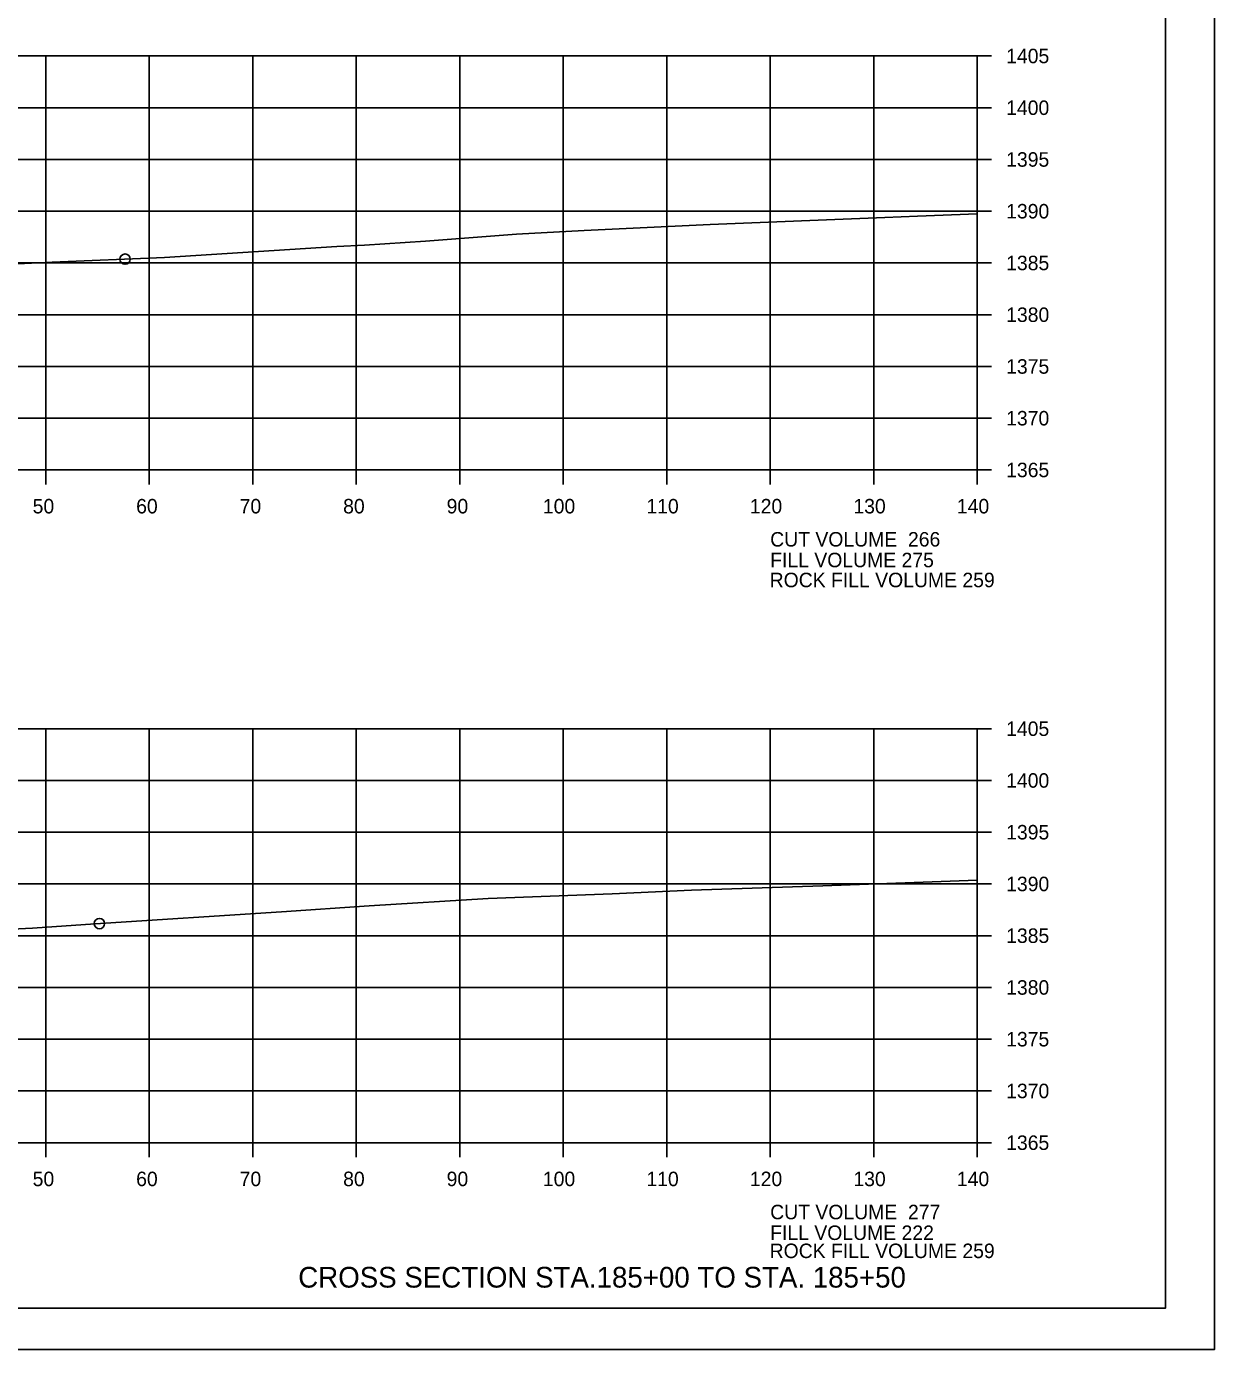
# Model space of a CAD drawing. Extents: x 1374311 to 1383814, y 384102 to 406278.
# Drawn here: x 1382688.2 to 1382803, y 398811.6 to 398939.4 of the extents above; entities that cross this region are included whole.
import ezdxf

# ---------------------------------------------------------------- set-up
doc = ezdxf.new("R2010")
doc.units = 0
for name, color, linetype in [('R_Axis', 7, 'Continuous'), ('R_Axis Annot', 7, 'Continuous'), ('R_Border', 7, 'Continuous'), ('R_Draft', 7, 'Continuous'), ('R_Exist Surface', 7, 'Continuous'), ('R_Fin Surface', 7, 'Continuous'), ('R_Grid', 7, 'Continuous'), ('R_No Plot', 7, 'Continuous')]:
    doc.layers.add(name, color=color, linetype=linetype)

msp = doc.modelspace()

# ---------------------------------------------------------------- linework, layer by layer
at = {"layer": 'R_Axis'}
for p, q in [((1382780.07, 398896.59), (1382780.07, 398936.59)), ((1382781.47, 398936.59), (1382780.07, 398936.59)), ((1382781.47, 398931.59), (1382780.07, 398931.59)), ((1382781.47, 398926.59), (1382780.07, 398926.59)), ((1382781.47, 398921.59), (1382780.07, 398921.59)), ((1382781.47, 398916.59), (1382780.07, 398916.59)), ((1382781.47, 398911.59), (1382780.07, 398911.59)), ((1382781.47, 398906.59), (1382780.07, 398906.59)), ((1382781.47, 398901.59), (1382780.07, 398901.59)), ((1382500.07, 398896.59), (1382780.07, 398896.59)), ((1382690.07, 398895.19), (1382690.07, 398896.59)), ((1382700.07, 398895.19), (1382700.07, 398896.59)), ((1382710.07, 398895.19), (1382710.07, 398896.59)), ((1382720.07, 398895.19), (1382720.07, 398896.59)), ((1382730.07, 398895.19), (1382730.07, 398896.59)), ((1382740.07, 398895.19), (1382740.07, 398896.59)), ((1382750.07, 398895.19), (1382750.07, 398896.59)), ((1382760.07, 398895.19), (1382760.07, 398896.59)), ((1382770.07, 398895.19), (1382770.07, 398896.59)), ((1382780.07, 398895.19), (1382780.07, 398896.59)), ((1382781.47, 398896.59), (1382780.07, 398896.59)), ((1382780.07, 398831.59), (1382780.07, 398871.59)), ((1382781.47, 398871.59), (1382780.07, 398871.59)), ((1382781.47, 398866.59), (1382780.07, 398866.59)), ((1382781.47, 398861.59), (1382780.07, 398861.59)), ((1382781.47, 398856.59), (1382780.07, 398856.59)), ((1382781.47, 398851.59), (1382780.07, 398851.59)), ((1382781.47, 398846.59), (1382780.07, 398846.59)), ((1382781.47, 398841.59), (1382780.07, 398841.59)), ((1382781.47, 398836.59), (1382780.07, 398836.59)), ((1382500.07, 398831.59), (1382780.07, 398831.59)), ((1382690.07, 398830.19), (1382690.07, 398831.59)), ((1382700.07, 398830.19), (1382700.07, 398831.59)), ((1382710.07, 398830.19), (1382710.07, 398831.59)), ((1382720.07, 398830.19), (1382720.07, 398831.59)), ((1382730.07, 398830.19), (1382730.07, 398831.59)), ((1382740.07, 398830.19), (1382740.07, 398831.59)), ((1382750.07, 398830.19), (1382750.07, 398831.59)), ((1382760.07, 398830.19), (1382760.07, 398831.59)), ((1382770.07, 398830.19), (1382770.07, 398831.59)), ((1382780.07, 398830.19), (1382780.07, 398831.59)), ((1382781.47, 398831.59), (1382780.07, 398831.59))]:
    msp.add_line(p, q, dxfattribs=at)
at = {"layer": 'R_Border'}
for q in [(1382798.25, 399021.05), (1382482.07, 398815.59)]:
    msp.add_line((1382798.25, 398815.59), q, dxfattribs=at)
at = {"layer": 'R_Exist Surface'}
for points in [[(1382677.34, 398916.02), (1382690.7, 398916.66), (1382701.54, 398917.13), (1382718.2, 398918.17), (1382720.86, 398918.3), (1382726.76, 398918.71), (1382735.56, 398919.36), (1382742.11, 398919.73), (1382754.28, 398920.3), (1382771.15, 398920.98), (1382774.32, 398921.12), (1382780.07, 398921.35)], [(1382686.79, 398852.21), (1382688.81, 398852.33), (1382694.85, 398852.73), (1382712.86, 398853.9), (1382721.32, 398854.48), (1382732.81, 398855.17), (1382744.81, 398855.63), (1382752.47, 398855.99), (1382765.16, 398856.4), (1382773.97, 398856.73), (1382780.07, 398856.97)]]:
    msp.add_lwpolyline(points, dxfattribs=at)
at = {"layer": 'R_Grid'}
for p, q in [((1382500.07, 398936.59), (1382780.07, 398936.59)), ((1382690.07, 398896.59), (1382690.07, 398936.59)), ((1382700.07, 398896.59), (1382700.07, 398936.59)), ((1382710.07, 398896.59), (1382710.07, 398936.59)), ((1382720.07, 398896.59), (1382720.07, 398936.59)), ((1382730.07, 398896.59), (1382730.07, 398936.59)), ((1382740.07, 398896.59), (1382740.07, 398936.59)), ((1382750.07, 398896.59), (1382750.07, 398936.59)), ((1382760.07, 398896.59), (1382760.07, 398936.59)), ((1382770.07, 398896.59), (1382770.07, 398936.59)), ((1382780.07, 398896.59), (1382780.07, 398936.59)), ((1382500.07, 398931.59), (1382780.07, 398931.59)), ((1382500.07, 398926.59), (1382780.07, 398926.59)), ((1382500.07, 398921.59), (1382780.07, 398921.59)), ((1382500.07, 398916.59), (1382780.07, 398916.59)), ((1382500.07, 398911.59), (1382780.07, 398911.59)), ((1382500.07, 398906.59), (1382780.07, 398906.59)), ((1382500.07, 398901.59), (1382780.07, 398901.59)), ((1382500.07, 398896.59), (1382780.07, 398896.59)), ((1382500.07, 398871.59), (1382780.07, 398871.59)), ((1382690.07, 398831.59), (1382690.07, 398871.59)), ((1382700.07, 398831.59), (1382700.07, 398871.59)), ((1382710.07, 398831.59), (1382710.07, 398871.59)), ((1382720.07, 398831.59), (1382720.07, 398871.59)), ((1382730.07, 398831.59), (1382730.07, 398871.59)), ((1382740.07, 398831.59), (1382740.07, 398871.59)), ((1382750.07, 398831.59), (1382750.07, 398871.59)), ((1382760.07, 398831.59), (1382760.07, 398871.59)), ((1382770.07, 398831.59), (1382770.07, 398871.59)), ((1382780.07, 398831.59), (1382780.07, 398871.59)), ((1382500.07, 398866.59), (1382780.07, 398866.59)), ((1382500.07, 398861.59), (1382780.07, 398861.59)), ((1382500.07, 398856.59), (1382780.07, 398856.59)), ((1382500.07, 398851.59), (1382780.07, 398851.59)), ((1382500.07, 398846.59), (1382780.07, 398846.59)), ((1382500.07, 398841.59), (1382780.07, 398841.59)), ((1382500.07, 398836.59), (1382780.07, 398836.59)), ((1382500.07, 398831.59), (1382780.07, 398831.59))]:
    msp.add_line(p, q, dxfattribs=at)
at = {"layer": 'R_No Plot'}
msp.add_line((1382469.67, 398811.61), (1382803, 398811.61), dxfattribs=at)
for points in [[(1382469.66, 399024.94), (1382803, 399024.94), (1382803, 398811.6), (1382469.66, 398811.6)], [(1382715.99, 399021.05), (1382715.99, 399011.17), (1382751.72, 399011.17), (1382751.72, 399008.25), (1382774.92, 399008.25), (1382774.92, 398983.91), (1382798.25, 398983.91), (1382798.25, 398815.59), (1382482.07, 398815.59), (1382482.07, 399021.05)]]:
    msp.add_lwpolyline(points, close=True, dxfattribs=at)
for centre in [(1382697.74, 398916.96), (1382697.74, 398916.96), (1382695.26, 398852.76), (1382695.26, 398852.76)]:
    msp.add_circle(centre, 0.5, dxfattribs=at)

# ---------------------------------------------------------------- texts
at = {"layer": 'R_Axis Annot'}
for s, p in [('1405', (1382782.87, 398935.89)), ('1400', (1382782.87, 398930.89)), ('1395', (1382782.87, 398925.89)), ('1390', (1382782.87, 398920.89)), ('1385', (1382782.87, 398915.89)), ('1380', (1382782.87, 398910.89)), ('1375', (1382782.87, 398905.89)), ('1370', (1382782.87, 398900.89)), ('1365', (1382782.87, 398895.89)), ('50', (1382688.81, 398892.39)), ('60', (1382698.81, 398892.39)), ('70', (1382708.81, 398892.39)), ('80', (1382718.81, 398892.39)), ('90', (1382728.81, 398892.39)), ('100', (1382738.11, 398892.39)), ('110', (1382748.11, 398892.39)), ('120', (1382758.11, 398892.39)), ('130', (1382768.11, 398892.39)), ('140', (1382778.11, 398892.39)), ('CUT VOLUME  266', (1382760.07, 398889.19)), ('FILL VOLUME 275', (1382760.07, 398887.19)), ('1405', (1382782.87, 398870.89)), ('1400', (1382782.87, 398865.89)), ('1395', (1382782.87, 398860.89)), ('1390', (1382782.87, 398855.89)), ('1385', (1382782.87, 398850.89)), ('1380', (1382782.87, 398845.89)), ('1375', (1382782.87, 398840.89)), ('1370', (1382782.87, 398835.89)), ('1365', (1382782.87, 398830.89)), ('50', (1382688.81, 398827.39)), ('60', (1382698.81, 398827.39)), ('70', (1382708.81, 398827.39)), ('80', (1382718.81, 398827.39)), ('90', (1382728.81, 398827.39)), ('100', (1382738.11, 398827.39)), ('110', (1382748.11, 398827.39)), ('120', (1382758.11, 398827.39)), ('130', (1382768.11, 398827.39)), ('140', (1382778.11, 398827.39)), ('CUT VOLUME  277', (1382760.07, 398824.19)), ('FILL VOLUME 222', (1382760.07, 398822.19))]:
    msp.add_text(s, height=1.4, dxfattribs=at).set_placement(p)
at = {"layer": 'R_Draft'}
msp.add_text('CROSS SECTION STA.185+00 TO STA. 185+50', height=2, dxfattribs=at).set_placement((1382714.47, 398817.59))
at = {"layer": 'R_Fin Surface'}
for p in [(1382760.02, 398885.26), (1382760.02, 398820.44)]:
    msp.add_text('ROCK FILL VOLUME 259', height=1.4, dxfattribs=at).set_placement(p)

doc.saveas('drawing.dxf')
